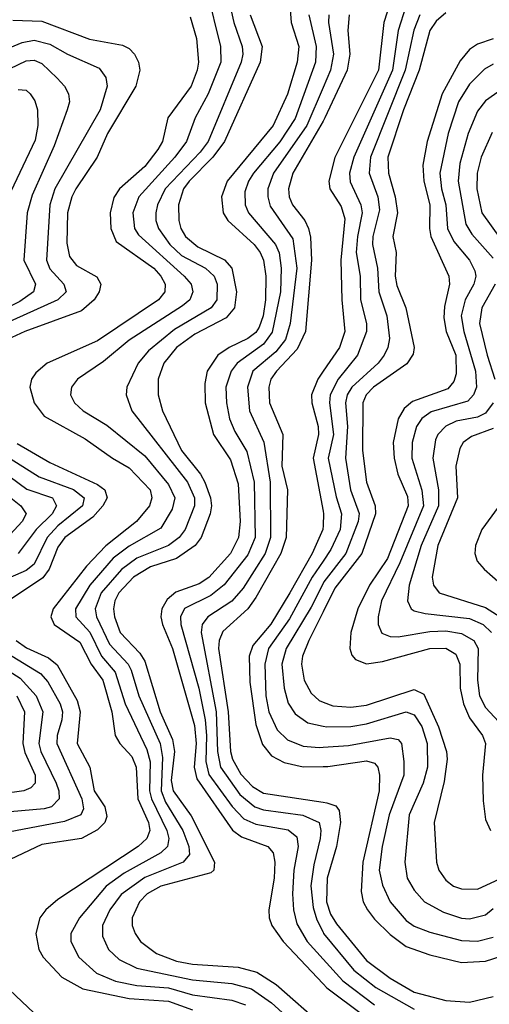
# Model space of a CAD drawing. Header units: inches. Extents: x 990535 to 1117859, y 769386 to 892122.
# Tile 512 of 656: x 1059234 to 1060420, y 827011 to 829497. Entities that reach past the tile are written whole.
import ezdxf

# ---------------------------------------------------------------- set-up
doc = ezdxf.new("R2010")
doc.units = ezdxf.units.IN
doc.header["$MEASUREMENT"] = 0
doc.layers.add('B0852', color=7, linetype='Continuous')
doc.layers.add('B0862', color=7, linetype='Continuous')

msp = doc.modelspace()

# ---------------------------------------------------------------- linework, layer by layer
at = {"layer": 'B0852', "color": 5}
for points, elevation in [([(1059706.4, 829570), (1059740.9, 829430), (1059742.2, 829390), (1059710, 829310), (1059676.9, 829250), (1059655, 829190), (1059625.5, 829150), (1059535, 829050), (1059519.6, 829010), (1059524.1, 828970), (1059534.2, 828954.2), (1059649.4, 828850), (1059666.6, 828830), (1059671.1, 828810), (1059663.3, 828790), (1059645.4, 828774.6), (1059510, 828688.4), (1059445.6, 828634.4), (1059379.8, 828590), (1059364.8, 828570), (1059362.4, 828550), (1059372.3, 828530), (1059394, 828510), (1059453.9, 828473.9), (1059550, 828396.1), (1059610, 828323.8), (1059625.3, 828290), (1059618.7, 828261.3), (1059590, 828213.8), (1059510, 828167.8), (1059470, 828137.6), (1059410.7, 828070), (1059374.9, 828010), (1059375.4, 827990), (1059410.6, 827950.6), (1059440.7, 827890), (1059474.7, 827850), (1059500.4, 827770), (1059555, 827655), (1059563.2, 827623.2), (1059562, 827550), (1059566.6, 827530), (1059605.9, 827450), (1059610.7, 827430), (1059607.4, 827410), (1059590, 827394.2), (1059497.8, 827342.2), (1059452.2, 827310), (1059384.6, 827230), (1059363.1, 827190), (1059363, 827170), (1059383.1, 827130), (1059427.5, 827090), (1059476, 827070), (1059530, 827059.2), (1059610, 827052.8), (1059670, 827035.5), (1059770, 827021.4), (1059804.1, 827010)], 2740), ([(1059761.3, 829550), (1059774.6, 829490), (1059795.9, 829430), (1059797.6, 829410), (1059793, 829390), (1059709.5, 829190), (1059690, 829162.6), (1059601.1, 829070), (1059581.6, 829030), (1059577.3, 829010), (1059577.5, 828990), (1059584.8, 828970), (1059612.9, 828930), (1059642.4, 828902.4), (1059703.3, 828870), (1059724.7, 828850), (1059732.4, 828830), (1059732, 828790), (1059717.8, 828770), (1059624.8, 828715.2), (1059558.8, 828661.2), (1059533.4, 828630), (1059504.6, 828570), (1059503.1, 828550), (1059517.2, 828510), (1059657.4, 828330), (1059675.2, 828290), (1059675.5, 828270), (1059651.6, 828210), (1059636.8, 828190), (1059610, 828169.7), (1059530, 828137.7), (1059490.6, 828109.4), (1059439.7, 828050), (1059424.8, 828010), (1059427.9, 827990), (1059461.1, 827921.1), (1059507.7, 827870), (1059515.1, 827855.1), (1059534.8, 827790), (1059588.5, 827670), (1059594.4, 827634.4), (1059590.8, 827550), (1059602, 827522), (1059645.9, 827450), (1059660.8, 827410), (1059662.6, 827390), (1059647, 827370), (1059550, 827331.5), (1059490, 827288.2), (1059461.2, 827250), (1059442.9, 827210), (1059443, 827183), (1059458, 827150), (1059484.7, 827124.7), (1059530, 827102.4), (1059670, 827073.3), (1059770, 827063.7), (1059819.1, 827050), (1059870, 827015.1), (1059998.3, 826898.3)], 2760), ([(1059916.8, 829523.2), (1059919.7, 829490), (1059939.1, 829430), (1059934.3, 829390), (1059910, 829309.2), (1059874, 829230), (1059757.9, 829090), (1059743.6, 829050), (1059748.2, 829010), (1059759.6, 828990), (1059826.2, 828930), (1059841.6, 828910), (1059849.9, 828889.9), (1059855.5, 828850), (1059855.1, 828790), (1059849, 828750), (1059838.9, 828721.1), (1059830, 828708), (1059810, 828692.7), (1059763.1, 828670), (1059733.9, 828650), (1059707.5, 828610), (1059701.1, 828578.9), (1059702.1, 828530), (1059723.1, 828450), (1059765.9, 828385.9), (1059785.8, 828325.8), (1059790.6, 828230), (1059786.1, 828190), (1059766.3, 828150), (1059711.4, 828088.6), (1059687.1, 828072.9), (1059627.9, 828052.1), (1059606.5, 828033.5), (1059593, 828010), (1059590.1, 827990), (1059594.3, 827970), (1059620.1, 827910), (1059675.1, 827715.1), (1059679.6, 827670), (1059674.5, 827610), (1059680.9, 827580.9), (1059771.3, 827451.3), (1059794.2, 827434.2), (1059860.5, 827410), (1059874.2, 827394.2), (1059878.5, 827370), (1059876.3, 827330), (1059863.1, 827250), (1059863.6, 827230), (1059870.5, 827210), (1059899, 827170), (1060000, 827063.2)], 2820), ([(1059216.4, 829496.4), (1059290, 829493.5), (1059410, 829448.6), (1059493.1, 829433.1), (1059510, 829424.8), (1059523.9, 829410), (1059533.7, 829390), (1059537, 829370), (1059527.6, 829330), (1059455.3, 829210), (1059429.7, 829150.3), (1059375.9, 829070), (1059365.7, 829050), (1059354.9, 829010), (1059352.8, 828932.8), (1059359.5, 828899.5), (1059377.1, 828877.1), (1059428.3, 828848.3), (1059438.5, 828830), (1059434.6, 828810), (1059421.6, 828790), (1059390, 828762.3), (1059246.7, 828710), (1059203.1, 828690)], 2680), ([(1059664.7, 829504.7), (1059680.6, 829450), (1059685.2, 829390), (1059682.4, 829370), (1059666.6, 829330), (1059608, 829250), (1059594.2, 829190), (1059583.1, 829170), (1059550, 829126.9), (1059485.6, 829070), (1059471.7, 829048.3), (1059462.2, 829010), (1059463.7, 828970), (1059477.3, 828937.3), (1059572.4, 828870), (1059590.3, 828850), (1059600.9, 828830), (1059600.4, 828810), (1059584.1, 828790), (1059430, 828686.4), (1059303.1, 828630), (1059274.5, 828605.5), (1059264, 828590), (1059259.3, 828570), (1059270.4, 828530), (1059296, 828496), (1059399.3, 828439.3), (1059468.3, 828390), (1059510, 828365.9), (1059563.8, 828310), (1059567.8, 828290), (1059561.8, 828270), (1059529.1, 828230), (1059451, 828169), (1059402.6, 828117.4), (1059318.8, 828010), (1059312.9, 827990), (1059321.2, 827970), (1059385.7, 827925.7), (1059414.7, 827870), (1059443.5, 827830), (1059466.3, 827750), (1059475.3, 827690), (1059487.2, 827670), (1059517, 827637), (1059528, 827610), (1059532.1, 827530), (1059558.9, 827470), (1059562.2, 827450), (1059555.3, 827430), (1059533, 827410), (1059330, 827276.3), (1059299.8, 827250), (1059285, 827230), (1059274.2, 827190), (1059282.6, 827150), (1059293.5, 827130), (1059340.1, 827080.1), (1059393.4, 827050), (1059510, 827025.8), (1059610, 827019.2), (1059670, 826997.4)], 2720), ([(1059816.4, 829510), (1059846.4, 829430), (1059841.5, 829390), (1059751.4, 829190), (1059722.1, 829150), (1059662, 829090), (1059647.7, 829070), (1059635.3, 829030), (1059635.9, 828990), (1059640.8, 828970), (1059652.3, 828950), (1059683.7, 828923.7), (1059751, 828891), (1059769.3, 828870), (1059781.4, 828810), (1059776.8, 828770), (1059755.2, 828744.8), (1059676.2, 828703.8), (1059629.8, 828670), (1059597.7, 828630), (1059583.5, 828590), (1059583.2, 828550), (1059594.6, 828510), (1059642.8, 828410), (1059690.5, 828350), (1059701.2, 828330), (1059715.4, 828290), (1059718.1, 828270), (1059714.7, 828250), (1059691.8, 828190), (1059676.8, 828170), (1059630, 828137.3), (1059564.4, 828115.6), (1059521.1, 828090), (1059483.9, 828050), (1059474.4, 828030), (1059471.2, 828010), (1059473.1, 827990), (1059487.7, 827950), (1059537.7, 827897.7), (1059550, 827877.6), (1059588.5, 827750), (1059619.9, 827679.9), (1059624.5, 827650), (1059616.6, 827576.6), (1059621.4, 827550), (1059667, 827487), (1059725.6, 827370), (1059724.4, 827350), (1059716.3, 827343.7), (1059590.1, 827310), (1059555.8, 827290), (1059536.1, 827270), (1059518.2, 827230), (1059518.2, 827210), (1059525.2, 827190), (1059539.1, 827170), (1059579.4, 827139.4), (1059630, 827119.9), (1059670, 827112.9), (1059785.4, 827105.4), (1059832.7, 827092.7), (1059881.6, 827061.6), (1060000, 826956.6)], 2780), ([(1059964.2, 829510), (1059982.5, 829430), (1059980.8, 829390), (1059930, 829248), (1059891.2, 829188.8), (1059824, 829110), (1059811.7, 829090), (1059802.7, 829062.7), (1059803.5, 829030), (1059811.4, 829010), (1059880.2, 828930), (1059888.9, 828908.9), (1059894.5, 828870), (1059892.4, 828810), (1059871.9, 828708.1), (1059850, 828678), (1059782.9, 828630), (1059768, 828610), (1059754.8, 828570), (1059756.1, 828530), (1059764.2, 828490), (1059777.3, 828457.3), (1059807.2, 828407.2), (1059826.2, 828330), (1059828.2, 828190), (1059810, 828146.5), (1059749.9, 828070.1), (1059716.7, 828043.3), (1059650, 828010.8), (1059639.9, 827990), (1059640.8, 827970), (1059686, 827810), (1059702.5, 827730), (1059706.1, 827690), (1059704, 827624), (1059711.5, 827591.5), (1059770.4, 827510.4), (1059799.7, 827479.7), (1059830, 827466.5), (1059911.9, 827451.9), (1059934.2, 827434.2), (1059937.5, 827410), (1059926.3, 827350), (1059922.8, 827290), (1059925.3, 827250), (1059934.2, 827214.2), (1059959.9, 827170), (1060000, 827125.7)], 2840), ([(1059210, 829427), (1059240.2, 829439.8), (1059270, 829445.6), (1059310, 829435.7), (1059354.5, 829410), (1059434.9, 829374.9), (1059451.5, 829351.5), (1059455, 829330), (1059437.3, 829270), (1059322.8, 829070), (1059309.8, 829030), (1059301.5, 828890), (1059310, 828868.8), (1059345.7, 828830), (1059351, 828810), (1059330.1, 828790), (1059190, 828726.6)], 2660), ([(1059210, 829374.1), (1059250, 829393.4), (1059270, 829395.2), (1059290, 829387), (1059328.6, 829350), (1059347.4, 829330), (1059357.3, 829310), (1059359.3, 829290), (1059354.1, 829270), (1059321, 829179), (1059265.3, 829054.7), (1059253, 829010), (1059244.3, 828890), (1059274, 828830), (1059268.7, 828810), (1059234.3, 828785.7), (1059141, 828739)], 2640), ([(1059230, 829321.2), (1059250, 829319.2), (1059260.5, 829310), (1059272.5, 829292.5), (1059278.5, 829270), (1059279.7, 829230), (1059272.9, 829192.9), (1059195.6, 829030)], 2620), ([(1060000, 829326.3), (1059958.9, 829230), (1059874.8, 829110), (1059860.2, 829070), (1059860.2, 829050), (1059866.9, 829026.9), (1059923.9, 828943.9), (1059933.9, 828870), (1059917.1, 828730), (1059905, 828690), (1059880.8, 828659.2), (1059822.9, 828610), (1059809.5, 828570), (1059814.1, 828510), (1059850.4, 828430.4), (1059866.4, 828330), (1059867.7, 828190), (1059854.2, 828150), (1059798.2, 828061.8), (1059770, 828029.1), (1059709.3, 827990), (1059695, 827970), (1059691.8, 827950), (1059729.8, 827749.8), (1059733.2, 827650), (1059741.1, 827610), (1059790, 827541), (1059827.6, 827510), (1059850, 827502.7), (1059949.3, 827489.3), (1059990, 827470), (1059994.5, 827450), (1059992.6, 827430), (1059976.4, 827363.6), (1059969.6, 827310.4), (1059975.5, 827255.5), (1059984.3, 827224.3), (1060000, 827193.1)], 2860), ([(1060000, 829241.4), (1059923.9, 829110), (1059912.8, 829070), (1059914.7, 829050), (1059923.2, 829030), (1059953.8, 828990), (1059963.6, 828970), (1059968.7, 828948.7), (1059971, 828890), (1059955.5, 828710), (1059934.6, 828665.4), (1059882.3, 828610), (1059868.3, 828590), (1059862.9, 828570), (1059864.8, 828530), (1059898.1, 828450), (1059896.3, 828370), (1059910.7, 828310), (1059907.2, 828190), (1059893.4, 828150), (1059830, 828038.4), (1059809.8, 828010), (1059747.3, 827952.7), (1059738.1, 827930), (1059736.3, 827910), (1059760.4, 827750), (1059766.6, 827650), (1059771.4, 827630), (1059792.4, 827592.4), (1059821.7, 827561.7), (1059850, 827544.6), (1060000, 827521.7)], 2880), ([(1060000, 828609.6), (1059986.6, 828590), (1059970.8, 828550), (1059971.5, 828530), (1059987.5, 828470), (1059988.3, 828450), (1059975.4, 828390), (1060000, 828256.6)], 2920), ([(1059227.6, 828427.6), (1059310, 828379.5), (1059430, 828323.5), (1059449.1, 828310), (1059454.5, 828290), (1059444, 828270), (1059418.9, 828241.1), (1059347.6, 828190), (1059330, 828165.7), (1059308.4, 828110), (1059292.2, 828087.8), (1059205.9, 828030)], 2680), ([(1059209.7, 828389.7), (1059283.4, 828343.4), (1059370, 828310.9), (1059396.5, 828290), (1059392.5, 828270), (1059330, 828219.8), (1059303, 828190), (1059270, 828122.7), (1059250, 828106.6), (1059190, 828080.8)], 2660), ([(1059210, 828343.6), (1059252.2, 828312.2), (1059316.9, 828290), (1059326.8, 828270), (1059316.1, 828250), (1059275.2, 828210), (1059230.2, 828149.8)], 2640), ([(1059190, 828307), (1059236.3, 828270), (1059250.1, 828250.1), (1059240.3, 828230), (1059210, 828197.6)], 2620), ([(1060000, 828220.1), (1059999.6, 828210), (1059972.7, 828150), (1059915.8, 828050), (1059868.4, 827971.6), (1059822.7, 827917.3), (1059813.6, 827890), (1059815.4, 827824.6), (1059830, 827718), (1059847.1, 827667.1), (1059870, 827638.9), (1059901.9, 827621.9), (1059950, 827611.3), (1060000, 827612)], 2920), ([(1060000, 828130.5), (1059972.4, 828090), (1059915.3, 827984.7), (1059862.7, 827910), (1059853.1, 827870), (1059855.5, 827790), (1059863.3, 827750), (1059884.2, 827704.2), (1059910, 827678.8), (1059950, 827663.2), (1059990, 827659.8), (1060000, 827660.4)], 2940), ([(1060000, 828073.9), (1059970, 828014.4), (1059907.3, 827910), (1059896.1, 827870), (1059901.9, 827810), (1059912, 827772), (1059930, 827744.6), (1059962, 827722), (1060000, 827714)], 2960), ([(1060000, 828002.3), (1059963.8, 827930), (1059948.3, 827890), (1059945.6, 827870), (1059952.5, 827830), (1059970, 827796.8), (1059990, 827778.2), (1060000, 827774.4)], 2980), ([(1059053.3, 827950), (1059234.7, 827834.7), (1059275.5, 827790), (1059291.9, 827750), (1059282.5, 827670), (1059287.6, 827650), (1059325.8, 827570), (1059333.1, 827550), (1059333.7, 827530), (1059313.9, 827510), (1059295.5, 827504.5), (1059210, 827497.4)], 2640), ([(1059225.3, 827930), (1059251.3, 827911.3), (1059306.3, 827886.3), (1059328.5, 827868.5), (1059378.7, 827778.7), (1059386.7, 827750), (1059379.1, 827670), (1059411.2, 827610), (1059422.1, 827550), (1059448.6, 827510), (1059454.1, 827485.9), (1059449.3, 827470), (1059430, 827452.3), (1059390, 827430), (1059290, 827414.8), (1059210, 827376.7)], 2680), ([(1059199.6, 827899.6), (1059286.2, 827846.3), (1059305.2, 827825.2), (1059336.1, 827770), (1059342, 827750), (1059340.4, 827730), (1059328.1, 827690), (1059327.7, 827670), (1059390.7, 827530), (1059395.1, 827504.9), (1059388.4, 827490), (1059347.3, 827472.7), (1059210, 827447.1)], 2660), ([(1059226.9, 827790), (1059245.8, 827750), (1059242.1, 827670), (1059247, 827647), (1059272.9, 827590), (1059272.8, 827570), (1059261.9, 827558.1), (1059244.7, 827550), (1059190, 827542.8)], 2620), ([(1059176.6, 827076.6), (1059269.5, 826989.5), (1059292.4, 826972.4), (1059330, 826954.1), (1059370, 826949), (1059430, 826960.3), (1059490, 826953.8), (1059570, 826956.5), (1059610, 826947.2), (1059736.2, 826896.2), (1059762.9, 826870), (1059844.1, 826764.1), (1059874.2, 826734.2), (1059968.3, 826670), (1060000, 826641.1)], 2680)]:
    msp.add_lwpolyline(points, dxfattribs=dict(at, elevation=elevation))
at = {"layer": 'B0862', "color": 5}
for points, elevation in [([(1060186.7, 829593.3), (1060153.4, 829490), (1060139.8, 829370), (1060030.2, 829149.8), (1060014.7, 829090), (1060017.4, 829070), (1060045.6, 829025.6), (1060054.7, 828994.7), (1060045.3, 828890), (1060047.3, 828790), (1060054.9, 828710), (1060041.3, 828670), (1060000, 828609.6)], 2920), ([(1060209.3, 829530.7), (1060190, 829470), (1060175.1, 829370), (1060077.5, 829150), (1060066.9, 829110), (1060068.4, 829088.4), (1060095.6, 829030), (1060098.7, 829010), (1060086.7, 828950), (1060083.8, 828910), (1060093.5, 828850), (1060094.4, 828790), (1060109.8, 828730), (1060109.8, 828710), (1060086.9, 828650), (1060037.9, 828590), (1060018.4, 828550), (1060016.4, 828530), (1060026.1, 828450), (1060013.4, 828390), (1060033, 828293), (1060046.6, 828250), (1060043.2, 828210), (1060020.1, 828159.9), (1060000, 828130.5)], 2940), ([(1060310, 829514.7), (1060286.2, 829493.8), (1060270, 829470.3), (1060242.9, 829370), (1060203.5, 829270), (1060163.4, 829150), (1060165, 829110), (1060182.4, 829050), (1060188.2, 829010), (1060176.6, 828950), (1060184.6, 828910), (1060182.4, 828850), (1060186.6, 828826.6), (1060209.2, 828770), (1060230.1, 828670), (1060227.5, 828652.5), (1060211.5, 828628.5), (1060127.7, 828570), (1060108.8, 828550), (1060100.9, 828530), (1060099.4, 828410), (1060110, 828330), (1060131.8, 828270), (1060132.6, 828250), (1060097.9, 828150), (1060030, 828062.3), (1060000, 828002.3)], 2980), ([(1060015.1, 829510), (1060013.5, 829490), (1060026.5, 829410), (1060018.7, 829370), (1060000, 829326.3)], 2860), ([(1060244.3, 829510), (1060229.4, 829470.6), (1060207.8, 829370), (1060119.7, 829150), (1060116.6, 829110), (1060138.2, 829050), (1060142.8, 829017.2), (1060126, 828950), (1060125, 828930), (1060137.4, 828870), (1060141.1, 828810), (1060161.3, 828750), (1060167.8, 828692.2), (1060164, 828670), (1060154.4, 828650), (1060139.1, 828630), (1060073.1, 828570), (1060061.3, 828550), (1060056.8, 828530), (1060061.9, 828470), (1060056.9, 828390), (1060069.8, 828310), (1060090.9, 828250.9), (1060088.8, 828230), (1060057.5, 828150), (1060002, 828078), (1060000, 828073.9)], 2960), ([(1060066.1, 829510), (1060062.5, 829470), (1060068, 829410), (1060060.6, 829370), (1060005, 829250), (1060000, 829241.4)], 2880), ([(1060430, 829449), (1060390, 829435.8), (1060370, 829422), (1060346.3, 829393.7), (1060301.2, 829310), (1060263, 829190), (1060252.3, 829130), (1060255, 829090), (1060270, 829030), (1060268.6, 828970), (1060272.1, 828950), (1060318.2, 828850), (1060319.7, 828830), (1060306.6, 828773.4), (1060305, 828745), (1060311.2, 828710), (1060335.6, 828650), (1060336.5, 828603.5), (1060330, 828583.6), (1060314.9, 828565.1), (1060226.3, 828533.7), (1060204.6, 828515.4), (1060190.1, 828490), (1060177.6, 828430), (1060179.6, 828390), (1060189, 828350), (1060213.4, 828293.4), (1060215.3, 828270), (1060163, 828137), (1060117.3, 828070), (1060087.7, 828010), (1060070.1, 827950.1), (1060067.8, 827910), (1060072.9, 827892.9), (1060082.1, 827882.1), (1060110, 827871.2), (1060150, 827876.9), (1060270, 827909.8), (1060310, 827910.9), (1060335.2, 827895.2), (1060345.2, 827870), (1060346.1, 827810), (1060354.5, 827770), (1060370, 827734.5), (1060403.2, 827690), (1060410.3, 827670), (1060402.6, 827590), (1060404.7, 827524.7), (1060410, 827478.3), (1060423, 827450)], 3020), ([(1060430, 829385.3), (1060407.7, 829372.3), (1060370, 829334.4), (1060342.1, 829290), (1060316.2, 829210), (1060295.4, 829110), (1060299.2, 829070), (1060310.6, 829030), (1060314.2, 828970), (1060330, 828937.5), (1060369.7, 828890), (1060383.5, 828863.5), (1060385.8, 828850), (1060380.9, 828830), (1060359.2, 828790), (1060349.1, 828750), (1060355.6, 828710), (1060385, 828610), (1060387.5, 828570), (1060380.2, 828550), (1060365.5, 828534.5), (1060272.8, 828507.2), (1060249.7, 828490.3), (1060236.1, 828470), (1060225.4, 828430), (1060224.7, 828390), (1060249.5, 828309.5), (1060253.4, 828270), (1060194.2, 828125.8), (1060147.8, 828030), (1060139, 827990), (1060139.2, 827970), (1060148.8, 827948.8), (1060170, 827940.3), (1060190, 827939), (1060270, 827952.4), (1060310, 827954.1), (1060350, 827947.7), (1060380.6, 827930), (1060391.6, 827910), (1060390.5, 827830), (1060395.4, 827790), (1060410, 827760.7), (1060444.2, 827724.2)], 3040), ([(1060455.7, 829324.3), (1060410, 829292.9), (1060390, 829266.6), (1060366.6, 829210), (1060345.5, 829134.5), (1060341, 829090), (1060361.1, 828981.1), (1060376.3, 828956.3), (1060430, 828895)], 3060), ([(1060427.4, 829212.6), (1060399.6, 829150), (1060389.1, 829110), (1060388.2, 829070), (1060400.9, 829010), (1060471.6, 828911.6)], 3080), ([(1060434.8, 828830), (1060400.9, 828770), (1060395.3, 828730), (1060414.2, 828650), (1060434, 828590)], 3060), ([(1060430, 828529.9), (1060410, 828503.9), (1060390, 828493.9), (1060336.6, 828483.4), (1060310, 828471.4), (1060290.1, 828450), (1060283.7, 828436.3), (1060277.2, 828390), (1060292.1, 828310), (1060291.5, 828270), (1060247.9, 828170), (1060218, 828070), (1060213.8, 828030), (1060222.8, 828010), (1060230, 828005.1), (1060257.9, 827997.9), (1060370, 827985.7), (1060404.4, 827970), (1060425.2, 827950)], 3060), ([(1060430, 828465.6), (1060374.8, 828445.2), (1060354.3, 828430), (1060345.3, 828414.7), (1060335.4, 828370), (1060339.3, 828290), (1060289.8, 828170), (1060275.4, 828090), (1060278.8, 828070), (1060293.1, 828050), (1060410, 828013.4), (1060447.8, 827990)], 3080), ([(1060474.6, 828310), (1060401.1, 828210), (1060385.1, 828170), (1060383.3, 828150), (1060389.1, 828130), (1060406.8, 828110), (1060470, 828054.2)], 3120), ([(1060000, 828256.6), (1060001.2, 828250), (1060000, 828220.1)], 2920), ([(1060000, 827774.4), (1060024.8, 827764.8), (1060070, 827761.6), (1060110, 827766.6), (1060230, 827806.5), (1060254.7, 827794.7), (1060291.9, 827711.9), (1060312.2, 827650), (1060314, 827630), (1060306.4, 827573.6), (1060280.6, 827470), (1060286.3, 827370), (1060292.8, 827350), (1060310, 827324.6), (1060329.8, 827309.8), (1060350, 827302.9), (1060390, 827302.1), (1060490, 827348.3)], 2980), ([(1060000, 827714), (1060010, 827711.9), (1060070, 827712.5), (1060110, 827719.4), (1060210, 827749.8), (1060230, 827742.1), (1060250, 827712.9), (1060263.1, 827670), (1060263.8, 827610), (1060252.6, 827570), (1060217.3, 827490), (1060206.8, 827370), (1060212.9, 827330), (1060230, 827299.8), (1060256.2, 827270), (1060304.2, 827244.2), (1060350, 827229.2), (1060370, 827227.5), (1060410, 827237.2), (1060430, 827253.4)], 2960), ([(1060000, 827660.4), (1060064.7, 827664.7), (1060170, 827683.8), (1060190, 827680.1), (1060198.1, 827670), (1060204.4, 827624.4), (1060203.8, 827590), (1060166.8, 827490), (1060149, 827410), (1060141.8, 827350), (1060150, 827311.9), (1060169.7, 827270), (1060210, 827222.9), (1060230, 827208.4), (1060270, 827193.3), (1060350, 827172.8), (1060390, 827170.6), (1060430, 827180.5)], 2940), ([(1060000, 827612), (1060012.1, 827612.1), (1060110, 827626), (1060130, 827620.3), (1060138.2, 827610), (1060142.9, 827590), (1060142.2, 827550), (1060100.7, 827370), (1060096.4, 827296.4), (1060101.6, 827270), (1060112, 827250), (1060130, 827226), (1060170, 827187.8), (1060210, 827157.4), (1060270, 827135.9), (1060350, 827117.3), (1060410, 827120.1), (1060450, 827133.3)], 2920), ([(1060000, 827521.7), (1060010, 827520.2), (1060032.6, 827512.6), (1060040.5, 827500.5), (1060044.3, 827470), (1060034.1, 827410), (1060010.2, 827329.8), (1060009.2, 827270), (1060019.3, 827239.3), (1060034.2, 827214.2), (1060110, 827122.3), (1060170, 827077.5), (1060230, 827041.8), (1060310, 827021.3), (1060370, 827017), (1060430, 827030.7)], 2880), ([(1060000, 827193.1), (1060001.6, 827190), (1060077.7, 827097.7), (1060133.5, 827053.5), (1060230, 826999.1)], 2860), ([(1060000, 827125.7), (1060050.2, 827070.2), (1060130, 827010.3)], 2840), ([(1060000, 827063.2), (1060010, 827052.7), (1060102.7, 826982.7)], 2820)]:
    msp.add_lwpolyline(points, dxfattribs=dict(at, elevation=elevation))

doc.saveas('drawing.dxf')
